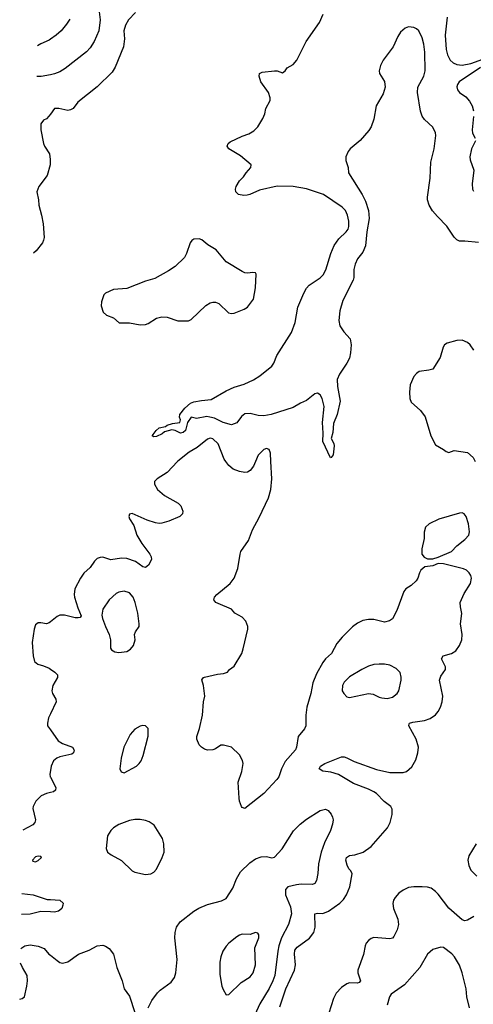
# Model space of a CAD drawing. Header units: inches. Extents: x 2057696 to 2160536, y 827480 to 1016834.
# Tile 311 of 422: x 2059771 to 2063152, y 985955 to 993292. Entities that reach past the tile are written whole.
import ezdxf

# ---------------------------------------------------------------- set-up
doc = ezdxf.new("R2010")
doc.units = ezdxf.units.IN
doc.header["$MEASUREMENT"] = 0
for name, color, linetype in [('C0958', 7, 'Continuous'), ('C0959', 7, 'Continuous'), ('C0968', 7, 'Continuous'), ('C0969', 7, 'Continuous')]:
    doc.layers.add(name, color=color, linetype=linetype)

msp = doc.modelspace()

# ---------------------------------------------------------------- linework, layer by layer
at = {"layer": 'C0958', "color": 5}
for points, elevation in [([(2060000, 988805.5), (2059990, 988797.4), (2059970, 988789.7), (2059930, 988798.3), (2059910, 988797.7), (2059890, 988781.6), (2059878, 988750), (2059865.4, 988650), (2059871.8, 988551.8), (2059882, 988510), (2059906.8, 988490), (2059950, 988477.3), (2059990, 988458.9), (2060000, 988452.1)], 520), ([(2060000, 988119.4), (2059986.4, 988090), (2059977.6, 988050), (2059979.6, 988030), (2060000, 988001.6)], 520), ([(2060000, 987698.4), (2059995.4, 987670), (2059998.9, 987650), (2060000, 987647.8)], 520), ([(2060000, 987532.2), (2059970, 987525.3), (2059932.1, 987507.9), (2059892.1, 987467.9), (2059872.2, 987430), (2059870, 987415.3), (2059890.2, 987330), (2059884.9, 987310), (2059870, 987291.3), (2059796, 987252)], 520), ([(2059787.4, 986780.1), (2059871.3, 986770), (2059976.7, 986736.7), (2060000, 986735.1)], 520), ([(2060000, 986643.4), (2059930, 986646.6), (2059850, 986626), (2059784.6, 986624.7)], 520), ([(2059779.8, 986370.3), (2059810.8, 986390), (2059850, 986398), (2059910, 986387.6), (2059952.7, 986370), (2059989.4, 986329.4), (2060000, 986321)], 540), ([(2059771.3, 985993), (2059790, 985999.3), (2059806, 986010), (2059825.3, 986090), (2059828.9, 986130), (2059826, 986170), (2059792.2, 986230), (2059777.4, 986262.3)], 540)]:
    msp.add_lwpolyline(points, dxfattribs=dict(at, elevation=elevation))
at = {"layer": 'C0958', "color": 5, "elevation": 540}
msp.add_lwpolyline([(2059910, 987059), (2059890, 987054), (2059866, 987030), (2059870, 987022), (2059890, 987018), (2059910, 987026.8), (2059934, 987050), (2059930, 987055.3)], close=True, dxfattribs=at)
at = {"layer": 'C0959', "color": 5}
for points, elevation in [([(2060000, 993147.5), (2059990, 993140.3), (2059930, 993112.6), (2059903.1, 993096.7)], 560), ([(2060000, 992881.6), (2059932.4, 992867.6), (2059898.5, 992868.2)], 540), ([(2060000, 992588.9), (2059987.9, 992572.1), (2059970, 992554), (2059950, 992542), (2059930, 992514.8), (2059928.5, 992470), (2059949.6, 992370), (2059956.2, 992350), (2059992.3, 992292.3), (2059998.9, 992250), (2059997.7, 992210), (2059977.2, 992130), (2059913.3, 992050), (2059898.4, 992010), (2059911.8, 991950), (2059915.1, 991910), (2059934.8, 991834.8), (2059946, 991770), (2059953.3, 991670), (2059949.7, 991650), (2059941.3, 991630), (2059894, 991570), (2059874.5, 991551.1)], 520)]:
    msp.add_lwpolyline(points, dxfattribs=dict(at, elevation=elevation))
at = {"layer": 'C0968', "color": 5}
for points, elevation in [([(2060948.5, 990000), (2060870, 989918.7), (2060796.3, 989870), (2060776.3, 989850), (2060774.9, 989830), (2060798, 989790), (2060850, 989747), (2060953.4, 989690), (2060972.6, 989670), (2060987.4, 989630), (2060983.7, 989610), (2060965.5, 989590), (2060884.2, 989555.8), (2060830, 989540.3), (2060810, 989538.8), (2060782.7, 989542.7), (2060722.2, 989562.2), (2060610, 989611.5), (2060590, 989608), (2060584.9, 989590), (2060590, 989572), (2060622.6, 989522.6), (2060644.2, 989450), (2060681.5, 989390), (2060742.2, 989310), (2060751.1, 989290), (2060753, 989270), (2060732.4, 989227.6), (2060710, 989210.9), (2060690, 989214.8), (2060634.7, 989254.7), (2060570, 989277.6), (2060530, 989278.6), (2060450, 989266.6), (2060390, 989287.1), (2060370, 989285.7), (2060350, 989276.4), (2060330, 989258.4), (2060296.5, 989210), (2060250, 989167.8), (2060224.7, 989130), (2060182.4, 989050), (2060176.2, 989010), (2060178.8, 988990), (2060204.4, 988910), (2060230.2, 988850), (2060221.4, 988838.6), (2060206, 988834), (2060184.3, 988835.7), (2060104.3, 988855.7), (2060070, 988855.8), (2060050, 988846), (2060000, 988805.5)], 520), ([(2061710, 985936.9), (2061756.1, 986070), (2061819.9, 986210), (2061827.9, 986250), (2061818.7, 986330), (2061822.5, 986357.5), (2061839.2, 986380.7), (2061931.9, 986448.1), (2061964, 986490), (2061974, 986530), (2061971.2, 986628.8), (2061990, 986634.7), (2062030, 986631.6), (2062071.8, 986648.2), (2062158, 986710), (2062184.2, 986735.7), (2062207, 986770), (2062231.4, 986830), (2062248.2, 986928.2), (2062240.5, 986950), (2062225.6, 986965.6), (2062211.4, 986991.4), (2062203.4, 987030), (2062207.8, 987050), (2062230, 987063), (2062270, 987070.1), (2062331.8, 987090), (2062390, 987130.3), (2062513.6, 987270), (2062533.3, 987310), (2062547.8, 987370), (2062547.8, 987410), (2062537.6, 987430), (2062487.5, 987467.5), (2062430, 987525.1), (2062410, 987538.9), (2062370, 987559.4), (2062259.7, 987599.7), (2062147.7, 987667.7), (2062090, 987685), (2062030, 987692.3), (2062003.7, 987710), (2062012.7, 987730), (2062045.2, 987750), (2062170, 987798), (2062190, 987798), (2062210, 987791.7), (2062263.6, 987763.6), (2062430, 987706), (2062530, 987681.5), (2062630, 987682.4), (2062654, 987690), (2062694.3, 987725.7), (2062724.1, 987775.9), (2062739.1, 987830), (2062742.7, 987870), (2062725.6, 987930), (2062671.3, 988030), (2062674.7, 988045.3), (2062677, 988050), (2062701.9, 988058.1), (2062789, 988071), (2062830, 988083.6), (2062870, 988111.7), (2062890, 988135.8), (2062906.6, 988170), (2062919.8, 988210), (2062925.6, 988250), (2062901.1, 988370), (2062910, 988399.3), (2062944.7, 988450), (2062944, 988470), (2062916.3, 988530), (2062927.7, 988552.3), (2062990, 988568.6), (2063023.1, 988590), (2063050.6, 988630), (2063066.2, 988670), (2063069.8, 988710), (2063057.2, 988790), (2063066.2, 988866.2), (2063055.9, 988915.9), (2063055.3, 988950), (2063084, 989016), (2063131.8, 989090), (2063138.4, 989130), (2063134.5, 989150), (2063122.7, 989170), (2063100.9, 989190), (2063080.4, 989200.4), (2062930, 989237.8), (2062890, 989238.7), (2062850, 989222), (2062790, 989214.7), (2062762, 989190), (2062750.4, 989170), (2062739.5, 989130), (2062726.7, 989110), (2062690, 989075.1), (2062650.6, 989050), (2062634.9, 989030), (2062583.1, 988890), (2062550, 988827.3), (2062528.1, 988811.9), (2062490, 988801.5), (2062410, 988822.7), (2062370, 988823.1), (2062330, 988815.3), (2062290, 988795.6), (2062251.6, 988768.4), (2062175.3, 988690), (2062136.1, 988643.9), (2062096.5, 988570), (2062050.8, 988529.2), (2062030, 988502.6), (2061982.4, 988417.6), (2061957.1, 988350), (2061940.7, 988270), (2061911.5, 988170), (2061904.6, 988110), (2061903.8, 988030), (2061893.3, 988006.7), (2061847.7, 987950), (2061835.5, 987870), (2061828.3, 987851.7), (2061750, 987764), (2061723, 987710), (2061702, 987650), (2061687.3, 987630), (2061590, 987526), (2061450, 987415.3), (2061430, 987422), (2061424, 987430), (2061410, 987468), (2061407, 987490), (2061399.5, 987610), (2061427, 987690), (2061436.2, 987750), (2061432.9, 987772.9), (2061410, 987814), (2061350, 987872.3), (2061290, 987886.6), (2061270, 987886), (2061230, 987858.4), (2061210, 987851.8), (2061170, 987849.5), (2061150, 987857), (2061126, 987870), (2061108.3, 987888.3), (2061091.6, 987930), (2061091.6, 987950), (2061110.9, 988009.1), (2061134.3, 988110), (2061142, 988210), (2061152, 988250), (2061140.7, 988330), (2061127.8, 988372.2), (2061141.2, 988390), (2061150, 988393.7), (2061245.1, 988414.9), (2061290, 988419.3), (2061319, 988430), (2061335.3, 988450), (2061370, 988476), (2061427, 988570), (2061437.1, 988602.9), (2061471.5, 988750), (2061471.3, 988771.3), (2061456.2, 988810), (2061430, 988840.7), (2061376, 988870), (2061350, 988899.3), (2061250, 988940.5), (2061234.5, 988950), (2061219.6, 988970), (2061223.6, 988990), (2061241.6, 989010), (2061339.5, 989090), (2061369.7, 989130.3), (2061398, 989202), (2061413.7, 989310), (2061420.4, 989330), (2061476.4, 989410), (2061505.7, 989490), (2061556.6, 989583.4), (2061625.6, 989730), (2061643.1, 989790), (2061649.8, 989869.8), (2061643.9, 990000)], 520), ([(2061529.4, 990000), (2061514.3, 989965.7), (2061490, 989931.6), (2061470, 989921.3), (2061450, 989918.3), (2061410, 989924.4), (2061362.5, 989942.5), (2061330.5, 989970.5), (2061308.8, 990000)], 520), ([(2060000, 988452.1), (2060033, 988430), (2060054, 988410), (2060053.7, 988390), (2060018.4, 988330), (2060011.2, 988291.2), (2060016.5, 988270), (2060040.9, 988230), (2060042, 988210), (2060000, 988119.4)], 520), ([(2060000, 988001.6), (2060059.1, 987919.1), (2060090, 987899.2), (2060164, 987870), (2060176.3, 987850), (2060172.7, 987830), (2060159.9, 987820.1), (2060070, 987799.8), (2060047.2, 987790), (2060024.2, 987770), (2060005.1, 987730), (2060000, 987698.4)], 520), ([(2060000, 987647.8), (2060039.7, 987570), (2060038.3, 987550), (2060022.6, 987537.4), (2060000, 987532.2)], 520), ([(2060730, 985929.2), (2060755.6, 985984.4), (2060799, 986041), (2060819, 986061), (2060899.5, 986120.5), (2060924.7, 986155.3), (2060934.4, 986190), (2060944.4, 986290), (2060928.4, 986450), (2060930.5, 986490), (2060939.1, 986530), (2060968, 986570), (2061070, 986649.5), (2061107.4, 986672.6), (2061170, 986698.7), (2061274.6, 986725.4), (2061310, 986744.5), (2061359.1, 986820.9), (2061387, 986890), (2061417.8, 986942.2), (2061486, 987010), (2061530, 987038), (2061570, 987054), (2061610, 987057.7), (2061650, 987046.3), (2061670, 987052), (2061726.8, 987113.2), (2061812.7, 987247.3), (2061861.8, 987298.2), (2061910, 987335.6), (2062010, 987398.4), (2062050, 987409.4), (2062070, 987399.3), (2062093.1, 987373.1), (2062103.7, 987350), (2062106.6, 987330), (2062102.5, 987297.5), (2062087.3, 987250), (2062042.2, 987157.8), (2062018.2, 987090), (2061998.4, 987001.6), (2061994.7, 986930), (2061983, 986877), (2061970, 986854.8), (2061952.8, 986847.2), (2061870.3, 986850.3), (2061833.5, 986846.5), (2061770, 986831.6), (2061752.2, 986810), (2061752.8, 986770), (2061790, 986680.9), (2061797.4, 986630), (2061775.5, 986550), (2061723.9, 986450), (2061703.4, 986390), (2061694.6, 986350), (2061672.1, 986170), (2061658.3, 986130), (2061630, 986072), (2061562.4, 985957.6), (2061522.8, 985877.2)], 540), ([(2063174.4, 987150), (2063118.3, 987061.7), (2063110.3, 987030), (2063118.9, 986990), (2063134.7, 986954.7), (2063178.7, 986910)], 520), ([(2063156.5, 986610), (2063110, 986581.6), (2063090, 986577.2), (2063070, 986583.9), (2062970, 986670.8), (2062890, 986774.8), (2062870, 986796.4), (2062839.4, 986819.4), (2062810, 986827.4), (2062770, 986829.8), (2062710, 986830.7), (2062670, 986824.6), (2062630, 986805), (2062597.7, 986782.3), (2062568.8, 986751.2), (2062557.6, 986730), (2062552.8, 986707.2), (2062556.8, 986670), (2062590.2, 986590), (2062594.9, 986550), (2062584.9, 986510), (2062560.5, 986459.5), (2062550, 986448.2), (2062530, 986442.3), (2062410, 986452.9), (2062390, 986446), (2062370, 986430.6), (2062355, 986410), (2062345.8, 986390), (2062333, 986327), (2062290.7, 986210), (2062291.3, 986190), (2062311, 986129), (2062302, 986118), (2062290, 986113.5), (2062230, 986114.3), (2062210, 986108.4), (2062170, 986079.5), (2062130, 986038.4), (2062110, 985997.7), (2062075.1, 985890)], 520), ([(2060000, 986735.1), (2060071.3, 986730), (2060094.8, 986710), (2060094, 986694), (2060084.9, 986670), (2060070, 986657), (2060060.7, 986650), (2060030, 986642), (2060000, 986643.4)], 520), ([(2060000, 986321), (2060050, 986280.9), (2060070, 986267), (2060090, 986262.9), (2060130, 986272), (2060210, 986329.5), (2060290, 986358.4), (2060350, 986392), (2060390, 986397), (2060410, 986389.4), (2060438, 986370), (2060469.6, 986330), (2060496.4, 986230), (2060535.8, 986130), (2060551.2, 986071.2), (2060590, 986016), (2060630, 985895.3)], 540), ([(2063125, 985930), (2063103.7, 986010), (2063098.3, 986070), (2063070, 986189), (2063050, 986246), (2063012.3, 986310), (2062991.7, 986331.7), (2062930, 986379), (2062910, 986381.2), (2062850, 986362.9), (2062810.4, 986330), (2062753.4, 986230), (2062639.4, 986100.6), (2062539.3, 986030), (2062526.6, 986010), (2062510.1, 985949.9)], 540)]:
    msp.add_lwpolyline(points, dxfattribs=dict(at, elevation=elevation))
for points, elevation in [([(2063070, 989618.3), (2063050, 989615.4), (2062896, 989570), (2062824.1, 989535.9), (2062796, 989510), (2062787.3, 989472.7), (2062787.3, 989427.3), (2062768.4, 989350), (2062768.4, 989310), (2062785.8, 989285.8), (2062810, 989274.9), (2062850, 989275.8), (2062890, 989286.9), (2062990.6, 989329.4), (2063028.9, 989371.1), (2063090, 989419.5), (2063118, 989450), (2063123.8, 989476.2), (2063116.2, 989536.2), (2063098.3, 989590), (2063084.5, 989610)], 520), ([(2060550, 989033), (2060510, 989027.1), (2060490, 989016.4), (2060437.6, 988970), (2060390, 988899.3), (2060384.5, 988855.5), (2060388.3, 988830), (2060410, 988770.6), (2060438.9, 988710), (2060447, 988670), (2060447.7, 988610), (2060455.5, 988595.5), (2060480.9, 988580.9), (2060510, 988575.5), (2060570, 988584.9), (2060598, 988602), (2060619.5, 988630), (2060632, 988670), (2060627.3, 988710), (2060635.1, 988730), (2060662, 988770), (2060662, 988790), (2060652, 988870), (2060632.8, 988950), (2060616.3, 988990), (2060590, 989020.7)], 540), ([(2062490, 988489.3), (2062450, 988489.3), (2062410, 988486.6), (2062370, 988474), (2062321, 988450), (2062230, 988395.1), (2062190, 988356), (2062176.3, 988330), (2062174.8, 988290), (2062186.8, 988270), (2062210, 988246.8), (2062230, 988240.7), (2062370, 988270.8), (2062406.2, 988266.2), (2062450, 988243), (2062470, 988239.3), (2062510, 988234.9), (2062550, 988243.8), (2062586, 988270), (2062596.9, 988290), (2062614.7, 988370), (2062613.4, 988393.4), (2062607.2, 988427.2), (2062598.3, 988438.3), (2062576.6, 988456.6), (2062530, 988482.7)], 540), ([(2060690, 988032.3), (2060670, 988026.6), (2060630, 988006), (2060594.7, 987965.3), (2060548.5, 987871.5), (2060526.8, 987790), (2060518.8, 987710), (2060526.8, 987686.8), (2060550, 987680.7), (2060641.2, 987730), (2060662.7, 987750), (2060676, 987770), (2060691.6, 987808.4), (2060730, 987954), (2060729.3, 988009.3), (2060710, 988029)], 540), ([(2060630, 987332.8), (2060590, 987325.1), (2060510, 987294), (2060470.8, 987270), (2060450, 987249.2), (2060427, 987210), (2060416, 987116), (2060424.7, 987090), (2060452, 987070), (2060530, 987027.3), (2060610, 986950.7), (2060630, 986939.1), (2060710, 986923), (2060750, 986928.2), (2060770, 986939.1), (2060790, 986961), (2060834.5, 987050), (2060847, 987090), (2060846.6, 987150), (2060836, 987190), (2060772.7, 987290), (2060735.4, 987315.4), (2060710, 987323.6), (2060670, 987331.2)], 540), ([(2061530, 986489.3), (2061490, 986475.1), (2061430, 986478.4), (2061410, 986469.6), (2061390, 986458.4), (2061330, 986409.5), (2061310, 986389.4), (2061284.4, 986350), (2061270.4, 986310), (2061263.1, 986270), (2061262, 986178), (2061278.4, 986090), (2061286.7, 986066.7), (2061310, 986026.8), (2061330, 986027.3), (2061422.7, 986117.3), (2061490, 986160.3), (2061510.9, 986190), (2061528.7, 986250), (2061523.1, 986376.9), (2061552.6, 986450), (2061552.9, 986472.9), (2061545.6, 986485.6)], 560)]:
    msp.add_lwpolyline(points, close=True, dxfattribs=dict(at, elevation=elevation))
at = {"layer": 'C0969', "color": 5}
for points, elevation in [([(2060362.8, 993350), (2060371.8, 993290), (2060362, 993210), (2060327.6, 993130), (2060297.1, 993082.9), (2060270, 993051.6), (2060110, 992927.7), (2060070, 992902.3), (2060031.8, 992888.2), (2060000, 992881.6)], 540), ([(2060635.3, 993344.7), (2060582.4, 993290), (2060560.5, 993250), (2060548.6, 993210), (2060553.5, 993150), (2060546, 993090), (2060482.8, 992937.2), (2060459.6, 992900.4), (2060350, 992792.4), (2060203.5, 992676.5), (2060169.8, 992630.2), (2060150, 992619.5), (2060130, 992616.5), (2060062, 992630), (2060029.7, 992630.3), (2060000, 992588.9)], 520), ([(2063190, 991631.8), (2063090, 991642.6), (2063050, 991642.5), (2063030, 991651.7), (2063010, 991671.8), (2062954.4, 991754.4), (2062884.2, 991824.2), (2062847.5, 991867.5), (2062822.1, 991910), (2062809.9, 991949.9), (2062809.9, 991970), (2062829.9, 992110.1), (2062836.3, 992230), (2062860.9, 992330), (2062872.9, 992430), (2062869.5, 992450), (2062850.7, 992490.7), (2062788.4, 992548.4), (2062770, 992571.9), (2062758.7, 992610), (2062736.4, 992750), (2062739.4, 992790), (2062782.6, 992870), (2062794.7, 992910), (2062791.1, 993051.1), (2062783.9, 993110), (2062770, 993157.7), (2062746.2, 993210), (2062730, 993224.8), (2062710, 993233.7), (2062670, 993238.7), (2062644, 993230), (2062610, 993198), (2062590, 993167), (2062555.2, 993090), (2062479.4, 992990), (2062459.9, 992950), (2062450.9, 992910), (2062453.3, 992890), (2062491.4, 992831.4), (2062496.4, 992790), (2062479.4, 992740.6), (2062429.2, 992650.8), (2062410, 992550), (2062390, 992493.2), (2062373.1, 992466.9), (2062310, 992391.8), (2062234.1, 992330), (2062219.1, 992310), (2062201.1, 992270), (2062202.8, 992242.8), (2062219, 992190), (2062222, 992150), (2062324.9, 991990), (2062350, 991939.4), (2062371.9, 991870), (2062376.9, 991810), (2062359, 991710), (2062350, 991607.6), (2062330, 991559.8), (2062290.1, 991510), (2062272, 991470), (2062261.2, 991430), (2062262.1, 991370), (2062257.3, 991350), (2062179.9, 991200.1), (2062156.4, 991123.6), (2062149.4, 991050), (2062157.9, 991010), (2062186.4, 990966.4), (2062233.8, 990913.8), (2062241.2, 990870), (2062237.5, 990810), (2062228.8, 990770), (2062210, 990732.1), (2062153.8, 990650), (2062136.9, 990610), (2062139.4, 990559.4), (2062159, 990450), (2062137.4, 990350), (2062110, 990282), (2062105.3, 990214.7), (2062094, 990170), (2062113.1, 990133.1), (2062115.8, 990115.8), (2062106.8, 990050), (2062094, 990030), (2062087.5, 990027.5), (2062030, 990149.3), (2062033.8, 990210), (2062029.3, 990290), (2062040.2, 990410), (2062025.4, 990470), (2062010, 990496.1), (2061990, 990508.2), (2061970, 990503.7), (2061910, 990455.2), (2061864.7, 990435.3), (2061810, 990401.6), (2061645.3, 990350), (2061590, 990339.6), (2061550, 990343.2), (2061490, 990356.5), (2061450, 990354.6), (2061424.1, 990335.9), (2061390, 990289), (2061350, 990273.9), (2061288.7, 990290), (2061223.1, 990323.1), (2061189.1, 990330.9), (2061166, 990334), (2061090, 990320.7), (2061050, 990329.2), (2061021, 990290), (2061008.2, 990230), (2060990, 990215.1), (2060970, 990211.6), (2060930, 990229.6), (2060904.5, 990235.5), (2060850, 990220.9), (2060832.8, 990207.2), (2060790, 990187.3), (2060770, 990182.7), (2060759, 990190), (2060788.5, 990231.5), (2060809.8, 990250.2), (2060858.3, 990261.7), (2060870, 990270.5), (2060910, 990283.8), (2060966, 990290), (2060968.7, 990310), (2060962.7, 990330), (2060966, 990350), (2061002, 990398), (2061045.6, 990434.4), (2061070, 990443.6), (2061125.7, 990454.3), (2061198.3, 990461.7), (2061310, 990526), (2061370, 990552.9), (2061444.2, 990575.8), (2061512.8, 990607.2), (2061562, 990638), (2061649.7, 990710.3), (2061666.3, 990733.7), (2061687.3, 990790), (2061798, 990962), (2061824, 991036), (2061845, 991150), (2061890, 991254.7), (2061910, 991290.2), (2061930, 991313.7), (2062010, 991367.7), (2062033.2, 991390), (2062052.3, 991427.7), (2062090, 991548.8), (2062114.9, 991610), (2062150, 991658.7), (2062204.7, 991710), (2062218.5, 991730), (2062225.2, 991750), (2062225.6, 991790), (2062215.3, 991835.3), (2062199, 991870), (2062175.9, 991895.9), (2062035.8, 991990), (2061910, 992030.5), (2061809.9, 992049.9), (2061690, 992051.2), (2061557.8, 992022.2), (2061486, 991990), (2061465.6, 991985.6), (2061442.6, 991982.6), (2061402, 991990), (2061382, 992010), (2061379, 992030), (2061384, 992050), (2061409.3, 992090), (2061440.2, 992119.8), (2061459.5, 992150), (2061495.1, 992190), (2061496, 992210), (2061417, 992277), (2061330, 992329.2), (2061317.2, 992350), (2061325.2, 992370), (2061338.9, 992381.1), (2061430, 992424.9), (2061478.2, 992441.8), (2061516.4, 992463.6), (2061545.2, 992494.8), (2061583.7, 992556.3), (2061597.6, 992590), (2061606, 992630), (2061638, 992690), (2061638, 992710), (2061625.6, 992750), (2061569.6, 992830), (2061555.1, 992870), (2061559, 992890), (2061578.6, 992901.4), (2061670, 992910.3), (2061690, 992910.3), (2061730, 992896.3), (2061749.6, 992910.4), (2061765.7, 992934.3), (2061810, 992956.9), (2061837.4, 992990), (2061906.6, 993130), (2062005.1, 993270), (2062033.4, 993333.4)], 480), ([(2060145, 993295), (2060121.4, 993258.6), (2060081.3, 993210), (2060042.2, 993177.8), (2060000, 993147.5)], 560), ([(2062958.5, 993310), (2062943.5, 993176.5), (2062948.9, 993068.9), (2062959.9, 993030), (2062980.7, 992990), (2063001, 992970), (2063030, 992956.8), (2063070, 992954.3), (2063133.9, 992966.1), (2063222.6, 992997.4)], 480), ([(2063205.4, 992934.6), (2063046.4, 992830), (2063033.6, 992810), (2063030, 992792.7), (2063033.9, 992770), (2063048.4, 992750), (2063097.3, 992717.3), (2063124.9, 992684.9), (2063143.3, 992650), (2063153.3, 992613.3)], 480), ([(2063154.1, 992570), (2063143.1, 992470), (2063147.4, 992447.4), (2063167, 992410)], 480), ([(2063167.8, 992390), (2063138.3, 992330), (2063126.3, 992270), (2063128.4, 992248.4), (2063155.5, 992170), (2063142.9, 992070), (2063146.4, 992030), (2063154, 992014)], 480), ([(2063155.6, 990830), (2063130, 990869.2), (2063110, 990886), (2063070, 990902.7), (2063030, 990900.9), (2062958, 990882), (2062938, 990870), (2062927.9, 990852.1), (2062905.4, 990774.6), (2062850, 990688.7), (2062820.7, 990679.3), (2062750, 990669.3), (2062730, 990655.1), (2062710, 990632.7), (2062682.6, 990570), (2062676.4, 990516.4), (2062679.1, 990470), (2062690, 990441), (2062758.8, 990378.8), (2062792.3, 990332.3), (2062836.3, 990190), (2062870, 990124.7), (2062930.4, 990090.4), (2062950, 990074), (2062970, 990066.8), (2063010, 990082.8), (2063110, 990066.8), (2063150.6, 990030), (2063166.3, 990000)], 520), ([(2061308.8, 990000), (2061296.6, 990016.6), (2061250, 990131.1), (2061210, 990169.7), (2061190, 990174.4), (2061170, 990166.2), (2061095.3, 990104.7), (2061035.4, 990070), (2060950, 990001.5), (2060948.5, 990000)], 520), ([(2061643.9, 990000), (2061641.1, 990061.1), (2061629.6, 990089.6), (2061610, 990095.6), (2061590, 990089.6), (2061550, 990046.6), (2061529.4, 990000)], 520)]:
    msp.add_lwpolyline(points, dxfattribs=dict(at, elevation=elevation))
at = {"layer": 'C0969', "color": 5, "elevation": 520}
msp.add_lwpolyline([(2061110, 991658.4), (2061070, 991657), (2061054.2, 991645.8), (2061043, 991630), (2061014.9, 991550), (2060999.3, 991520.7), (2060930, 991453), (2060880.2, 991419.8), (2060777.7, 991362.3), (2060710, 991344.7), (2060570, 991289.7), (2060470, 991282), (2060410, 991255.1), (2060398.8, 991241.2), (2060380.5, 991190), (2060379.1, 991159.1), (2060393.7, 991113.7), (2060418, 991090), (2060470.4, 991070.4), (2060513.4, 991033.4), (2060590, 991032.2), (2060670, 991017.6), (2060710, 991021.3), (2060730, 991028.5), (2060790, 991068), (2060830, 991078), (2060870, 991075.5), (2060950, 991048), (2061030, 991048.5), (2061050, 991057.1), (2061158, 991162), (2061190, 991180.9), (2061210, 991186.3), (2061230, 991186), (2061256.7, 991176.7), (2061328.8, 991108.8), (2061350, 991103), (2061370, 991106), (2061444.9, 991135.1), (2061470, 991150.7), (2061514.7, 991210), (2061530, 991294), (2061534.6, 991394.6), (2061530, 991406), (2061510, 991409), (2061470, 991402.9), (2061450, 991405.1), (2061430, 991414.5), (2061310, 991488), (2061236.6, 991576.6), (2061173.7, 991613.7), (2061130, 991651.6)], close=True, dxfattribs=at)

doc.saveas('drawing.dxf')
